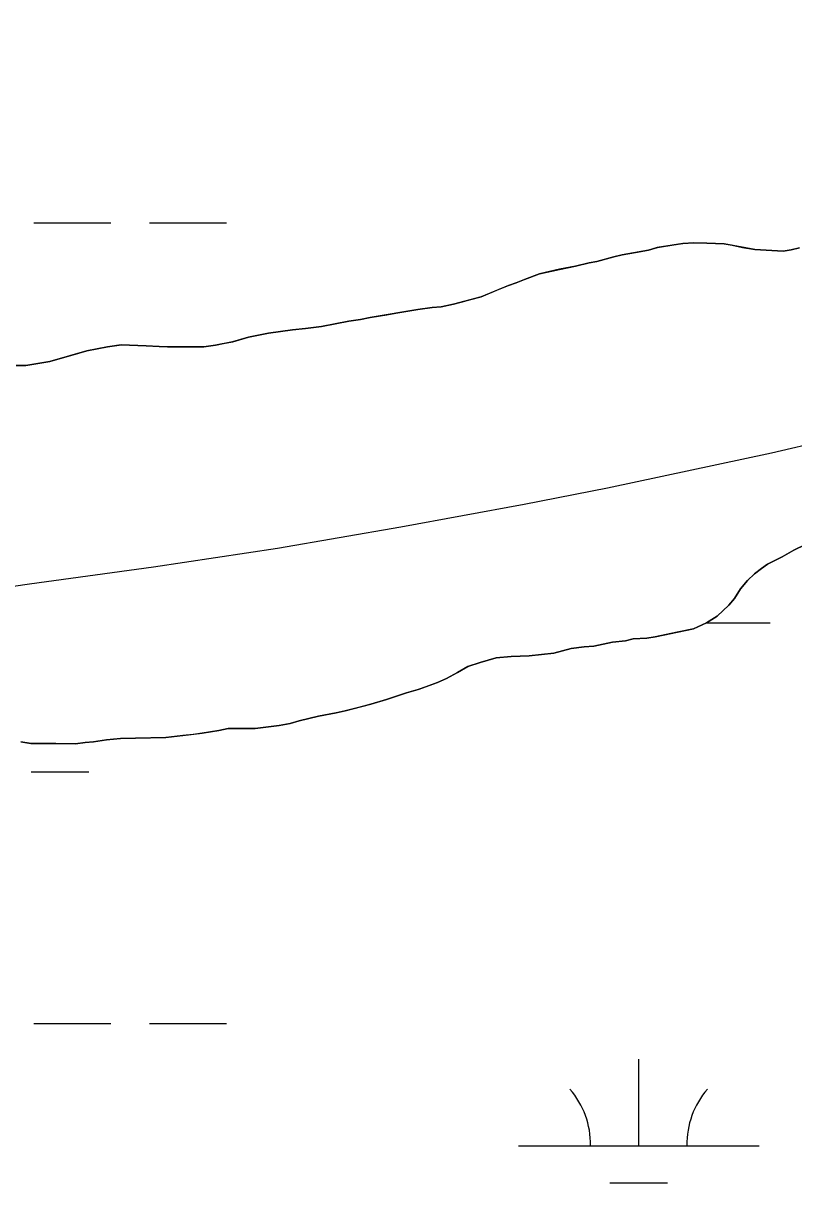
# Model space of a CAD drawing. Extents: x 3177185 to 3215018, y 812988 to 838321.
# Drawn here: x 3201748 to 3202068.2, y 828132.6 to 828614.4 of the extents above; entities that cross this region are included whole.
import ezdxf

# ---------------------------------------------------------------- set-up
doc = ezdxf.new("R2010")
doc.units = 0
for name, color, linetype in [('V-SITE-VEGE', 7, 'Continuous'), ('V-TOPO-MINR', 7, 'Continuous'), ('V-TOPO-SHOR', 7, 'Continuous'), ('V-WETL-SWMP', 7, 'Continuous')]:
    doc.layers.add(name, color=color, linetype=linetype)

msp = doc.modelspace()

# ---------------------------------------------------------------- linework, layer by layer
at = {"layer": 'V-SITE-VEGE'}
for points in [[(3202070.6, 828521.08), (3202067.16, 828520.26), (3202063.74, 828519.71), (3202052.04, 828520.37), (3202039.21, 828522.75), (3202032.07, 828523.09), (3202026.65, 828523.14), (3202022.08, 828522.89), (3202011.5, 828521.25), (3202007.79, 828520.14), (3201996.92, 828518.22), (3201993.49, 828517.4), (3201986.34, 828515.45), (3201983.19, 828514.91), (3201977.47, 828513.52), (3201970.9, 828512.15), (3201962.6, 828510.21), (3201956.31, 828507.98)], [(3201956.31, 828507.98), (3201952.87, 828506.58), (3201949.72, 828505.46), (3201938.26, 828500.69), (3201926.82, 828497.64), (3201921.67, 828496.54), (3201917.96, 828496.28), (3201911.96, 828495.47), (3201892.24, 828492.2), (3201888.23, 828491.37), (3201883.38, 828490.55), (3201871.94, 828488.36), (3201865.36, 828487.55), (3201859.94, 828487.03), (3201849.94, 828485.67), (3201841.65, 828484.02), (3201835.06, 828482.08), (3201827.92, 828480.7), (3201823.06, 828479.89), (3201804.5, 828480.03), (3201799.08, 828480.35), (3201788.8, 828480.72), (3201783.09, 828479.91), (3201774.51, 828478.26), (3201759.06, 828473.81), (3201749.06, 828472.18), (3201745.06, 828472.21)], [(3202063.33, 828392.68), (3202068.2, 828395.49), (3202073.07, 828397.74)], [(3201747, 828315.75), (3201751.27, 828315.15), (3201769.83, 828315), (3201773.83, 828315.54), (3201777.26, 828315.8), (3201782.69, 828316.62), (3201788.4, 828317.14), (3201794.68, 828317.38), (3201807.25, 828317.57), (3201814.39, 828318.37), (3201822.39, 828319.45), (3201829.25, 828320.54), (3201833.25, 828321.36), (3201844.39, 828321.28), (3201854.39, 828322.63), (3201858.96, 828323.45), (3201862.68, 828324.56), (3201870.69, 828326.5), (3201878.12, 828327.87), (3201881.84, 828328.7), (3201892.43, 828331.47), (3201899.01, 828333.42), (3201907.31, 828336.21), (3201912.17, 828337.6), (3201920.19, 828340.39), (3201923.91, 828342.08), (3201928.5, 828344.61), (3201932.8, 828347.15), (3201937.95, 828348.82), (3201944.53, 828350.77), (3201950.81, 828351.29), (3201958.24, 828351.52), (3201968.52, 828352.58), (3201975.68, 828354.53), (3201981.11, 828355.34), (3201985.11, 828355.6), (3201992.83, 828357.25), (3201998.25, 828357.78), (3202001.4, 828358.61), (3202007.11, 828358.85), (3202010.54, 828359.4), (3202026.55, 828362.7), (3202032, 828365.22), (3202036.3, 828368.05), (3202041.19, 828372.58), (3202043.5, 828375.41), (3202046.1, 828379.39), (3202048.98, 828382.8), (3202051.85, 828385.63), (3202054.73, 828387.89), (3202057.31, 828389.58), (3202063.33, 828392.68)]]:
    msp.add_lwpolyline(points, dxfattribs=at)
at = {"layer": 'V-TOPO-MINR'}
msp.add_lwpolyline([(3201259.59, 828269.68), (3201546.43, 828342.75), (3201597.06, 828354.65), (3201647.93, 828365.29), (3201699.16, 828374.03), (3201750.63, 828381.52), (3201802.2, 828388.57), (3201853.65, 828396.32), (3201904.94, 828405.12), (3201956.11, 828414.6), (3201990.76, 828421.39), (3202058.9, 828435.85), (3202126.7, 828451.72), (3202193.97, 828469.69), (3202260.89, 828489.07), (3202399.85, 828531.67), (3202435.06, 828542.32), (3202470.32, 828552.79), (3202505.67, 828562.98), (3202541.07, 828572.99), (3202617.9, 828594.4), (3202691.89, 828614.43)], dxfattribs=at)
at = {"layer": 'V-TOPO-SHOR'}
for points in [[(3201745.06, 828472.21), (3201749.06, 828472.18), (3201759.06, 828473.81), (3201768.79, 828476.59), (3201774.51, 828478.26), (3201783.09, 828479.91), (3201788.8, 828480.72), (3201799.08, 828480.35), (3201804.5, 828480.03), (3201807.93, 828480), (3201812.49, 828479.97), (3201819.35, 828479.91), (3201823.06, 828479.89), (3201827.92, 828480.7), (3201831.92, 828481.53), (3201835.06, 828482.08), (3201841.65, 828484.02), (3201849.94, 828485.67), (3201853.94, 828486.21), (3201859.94, 828487.02), (3201865.36, 828487.55), (3201871.94, 828488.36), (3201883.38, 828490.55), (3201888.23, 828491.37), (3201892.24, 828492.2), (3201899.1, 828493.29), (3201903.67, 828494.11), (3201911.96, 828495.47), (3201917.96, 828496.28), (3201921.67, 828496.54), (3201926.82, 828497.64), (3201929.97, 828498.47), (3201933.97, 828499.58), (3201938.26, 828500.69), (3201944.85, 828503.5), (3201949.72, 828505.46), (3201952.87, 828506.58), (3201956.31, 828507.98), (3201962.6, 828510.21), (3201970.9, 828512.15), (3201977.47, 828513.52), (3201983.19, 828514.91), (3201986.34, 828515.45), (3201993.49, 828517.4), (3201996.92, 828518.22), (3202003.21, 828519.32), (3202007.78, 828520.14), (3202011.5, 828521.25), (3202018.36, 828522.34), (3202022.08, 828522.89), (3202026.65, 828523.14), (3202032.07, 828523.09), (3202039.21, 828522.75), (3202042.63, 828522.16), (3202046.9, 828521.27), (3202052.04, 828520.37), (3202063.74, 828519.71), (3202067.16, 828520.26), (3202070.6, 828521.08)], [(3202073.07, 828397.74), (3202068.2, 828395.49), (3202063.33, 828392.68), (3202057.31, 828389.58), (3202054.73, 828387.89), (3202051.85, 828385.63), (3202048.98, 828382.8), (3202046.1, 828379.39), (3202043.5, 828375.41), (3202041.19, 828372.58), (3202036.3, 828368.05), (3202032, 828365.22), (3202026.55, 828362.7), (3202019.69, 828361.32), (3202010.54, 828359.4), (3202007.11, 828358.85), (3202001.4, 828358.61), (3201998.25, 828357.78), (3201992.83, 828357.25), (3201985.11, 828355.6), (3201981.11, 828355.34), (3201975.68, 828354.53), (3201968.52, 828352.58), (3201958.24, 828351.52), (3201950.81, 828351.29), (3201944.53, 828350.77), (3201937.95, 828348.82), (3201932.8, 828347.15), (3201928.5, 828344.61), (3201923.91, 828342.08), (3201920.19, 828340.39), (3201915.32, 828338.72), (3201912.17, 828337.6), (3201907.31, 828336.21), (3201899.01, 828333.42), (3201892.43, 828331.47), (3201887.28, 828330.09), (3201881.84, 828328.7), (3201878.12, 828327.87), (3201870.69, 828326.5), (3201862.68, 828324.56), (3201858.96, 828323.45), (3201854.39, 828322.63), (3201844.39, 828321.28), (3201841.25, 828321.3), (3201837.82, 828321.33), (3201833.25, 828321.36), (3201829.25, 828320.54), (3201822.39, 828319.45), (3201818.67, 828318.91), (3201814.39, 828318.37), (3201807.25, 828317.57), (3201794.68, 828317.38), (3201788.4, 828317.14), (3201782.69, 828316.62), (3201777.26, 828315.8), (3201773.83, 828315.54), (3201769.83, 828315), (3201766.12, 828315.03), (3201761.55, 828315.07), (3201756.7, 828315.1), (3201751.27, 828315.15), (3201747, 828315.75)]]:
    msp.add_lwpolyline(points, dxfattribs=at)
at = {"layer": 'V-WETL-SWMP'}
for p, q in [((3201752.45, 828531.41), (3201784.45, 828531.41)), ((3201800.45, 828531.41), (3201832.45, 828531.41)), ((3202003.21, 828519.32), (3202007.79, 828520.14)), ((3202007.79, 828520.14), (3202011.51, 828521.25)), ((3202011.51, 828521.25), (3202018.37, 828522.34)), ((3202018.37, 828522.34), (3202022.08, 828522.88)), ((3202022.08, 828522.88), (3202026.65, 828523.13)), ((3202026.65, 828523.13), (3202032.08, 828523.09)), ((3202032.08, 828523.09), (3202039.21, 828522.75)), ((3202039.21, 828522.75), (3202042.63, 828522.15)), ((3202042.63, 828522.15), (3202046.91, 828521.26)), ((3202046.91, 828521.26), (3202052.04, 828520.37)), ((3202052.04, 828520.37), (3202063.74, 828519.71)), ((3202063.74, 828519.71), (3202067.17, 828520.25)), ((3202067.17, 828520.25), (3202070.6, 828521.08)), ((3201983.2, 828514.9), (3201986.34, 828515.45)), ((3201986.34, 828515.45), (3201993.49, 828517.39)), ((3201993.49, 828517.39), (3201996.93, 828518.22)), ((3201996.93, 828518.22), (3202003.21, 828519.32)), ((3201962.61, 828510.21), (3201970.9, 828512.14)), ((3201970.9, 828512.14), (3201977.48, 828513.52)), ((3201977.48, 828513.52), (3201983.2, 828514.9)), ((3201949.72, 828505.45), (3201952.87, 828506.57)), ((3201952.87, 828506.57), (3201956.31, 828507.97)), ((3201956.31, 828507.97), (3201962.61, 828510.21)), ((3201938.27, 828500.69), (3201944.86, 828503.49)), ((3201944.86, 828503.49), (3201949.72, 828505.45)), ((3201911.96, 828495.47), (3201917.97, 828496.28)), ((3201917.97, 828496.28), (3201921.68, 828496.54)), ((3201921.68, 828496.54), (3201926.83, 828497.64)), ((3201926.83, 828497.64), (3201929.97, 828498.47)), ((3201929.97, 828498.47), (3201933.98, 828499.58)), ((3201933.98, 828499.58), (3201938.27, 828500.69)), ((3201883.38, 828490.55), (3201888.24, 828491.37)), ((3201888.24, 828491.37), (3201892.24, 828492.19)), ((3201892.24, 828492.19), (3201899.1, 828493.28)), ((3201899.1, 828493.28), (3201903.67, 828494.1)), ((3201903.67, 828494.1), (3201911.96, 828495.47)), ((3201849.94, 828485.67), (3201859.94, 828487.02)), ((3201859.94, 828487.02), (3201865.37, 828487.55)), ((3201865.37, 828487.55), (3201871.94, 828488.35)), ((3201871.94, 828488.35), (3201883.38, 828490.55)), ((3201827.92, 828480.7), (3201831.92, 828481.53)), ((3201831.92, 828481.53), (3201835.07, 828482.07)), ((3201835.07, 828482.07), (3201841.65, 828484.02)), ((3201841.65, 828484.02), (3201849.94, 828485.67)), ((3201768.79, 828476.59), (3201774.52, 828478.26)), ((3201774.52, 828478.26), (3201783.09, 828479.9)), ((3201783.09, 828479.9), (3201788.81, 828480.72)), ((3201788.81, 828480.72), (3201799.08, 828480.35)), ((3201799.08, 828480.35), (3201804.51, 828480.02)), ((3201804.51, 828480.02), (3201823.06, 828479.88)), ((3201823.06, 828479.88), (3201827.92, 828480.7)), ((3201745.07, 828472.2), (3201749.06, 828472.17)), ((3201749.06, 828472.17), (3201759.07, 828473.81)), ((3201759.07, 828473.81), (3201768.79, 828476.59)), ((3202068.21, 828395.49), (3202063.33, 828392.67)), ((3202063.33, 828392.67), (3202057.31, 828389.58)), ((3202051.86, 828385.62), (3202048.98, 828382.79)), ((3202054.73, 828387.89), (3202051.86, 828385.62)), ((3202057.31, 828389.58), (3202054.73, 828387.89)), ((3202048.98, 828382.79), (3202046.1, 828379.39)), ((3202046.1, 828379.39), (3202043.5, 828375.41)), ((3202041.19, 828372.57), (3202036.31, 828368.04)), ((3202043.5, 828375.41), (3202041.19, 828372.57)), ((3202036.31, 828368.04), (3202032, 828365.22)), ((3202019.7, 828361.32), (3202010.55, 828359.39)), ((3202026.56, 828362.7), (3202019.7, 828361.32)), ((3202032, 828365.22), (3202026.56, 828362.7)), ((3202032.01, 828365.23), (3202058.35, 828365.23)), ((3201992.83, 828357.25), (3201985.11, 828355.59)), ((3201998.26, 828357.77), (3201992.83, 828357.25)), ((3202001.4, 828358.61), (3201998.26, 828357.77)), ((3202007.12, 828358.85), (3202001.4, 828358.61)), ((3202010.55, 828359.39), (3202007.12, 828358.85)), ((3201958.24, 828351.52), (3201950.82, 828351.29)), ((3201968.53, 828352.58), (3201958.24, 828351.52)), ((3201975.68, 828354.52), (3201968.53, 828352.58)), ((3201981.11, 828355.34), (3201975.68, 828354.52)), ((3201985.11, 828355.59), (3201981.11, 828355.34)), ((3201932.8, 828347.14), (3201928.5, 828344.61)), ((3201937.95, 828348.82), (3201932.8, 828347.14)), ((3201944.53, 828350.77), (3201937.95, 828348.82)), ((3201950.82, 828351.29), (3201944.53, 828350.77)), ((3201923.91, 828342.07), (3201920.19, 828340.39)), ((3201928.5, 828344.61), (3201923.91, 828342.07)), ((3201912.17, 828337.6), (3201907.31, 828336.21)), ((3201915.32, 828338.72), (3201912.17, 828337.6)), ((3201920.19, 828340.39), (3201915.32, 828338.72)), ((3201899.01, 828333.42), (3201892.43, 828331.47)), ((3201907.31, 828336.21), (3201899.01, 828333.42)), ((3201878.13, 828327.87), (3201870.7, 828326.5)), ((3201881.85, 828328.7), (3201878.13, 828327.87)), ((3201887.28, 828330.08), (3201881.85, 828328.7)), ((3201892.43, 828331.47), (3201887.28, 828330.08)), ((3201854.39, 828322.63), (3201844.39, 828321.28)), ((3201858.97, 828323.45), (3201854.39, 828322.63)), ((3201862.69, 828324.56), (3201858.97, 828323.45)), ((3201870.7, 828326.5), (3201862.69, 828324.56)), ((3201814.39, 828318.37), (3201807.25, 828317.57)), ((3201818.68, 828318.91), (3201814.39, 828318.37)), ((3201822.4, 828319.45), (3201818.68, 828318.91)), ((3201829.26, 828320.54), (3201822.4, 828319.45)), ((3201833.26, 828321.36), (3201829.26, 828320.54)), ((3201844.39, 828321.28), (3201833.26, 828321.36)), ((3201751.28, 828315.14), (3201747, 828315.75)), ((3201769.83, 828315), (3201751.28, 828315.14)), ((3201773.83, 828315.54), (3201769.83, 828315)), ((3201777.26, 828315.8), (3201773.83, 828315.54)), ((3201782.69, 828316.61), (3201777.26, 828315.8)), ((3201788.41, 828317.14), (3201782.69, 828316.61)), ((3201794.69, 828317.38), (3201788.41, 828317.14)), ((3201807.25, 828317.57), (3201794.69, 828317.38)), ((3201751.29, 828303.37), (3201775.29, 828303.37)), ((3201752.44, 828198.73), (3201784.44, 828198.73)), ((3201800.44, 828198.73), (3201832.44, 828198.73)), ((3202003.76, 828147.99), (3202003.76, 828183.99)), ((3201953.76, 828147.99), (3202053.76, 828147.99)), ((3201991.76, 828132.56), (3202015.76, 828132.56))]:
    msp.add_line(p, q, dxfattribs=at)
for centre, start, end in [((3201948.52, 828148.46), 359.2282, 40.7718), ((3202059, 828148.46), 139.2282, 180.7718)]:
    msp.add_arc(centre, 35.25, start, end, dxfattribs=at)

doc.saveas('drawing.dxf')
